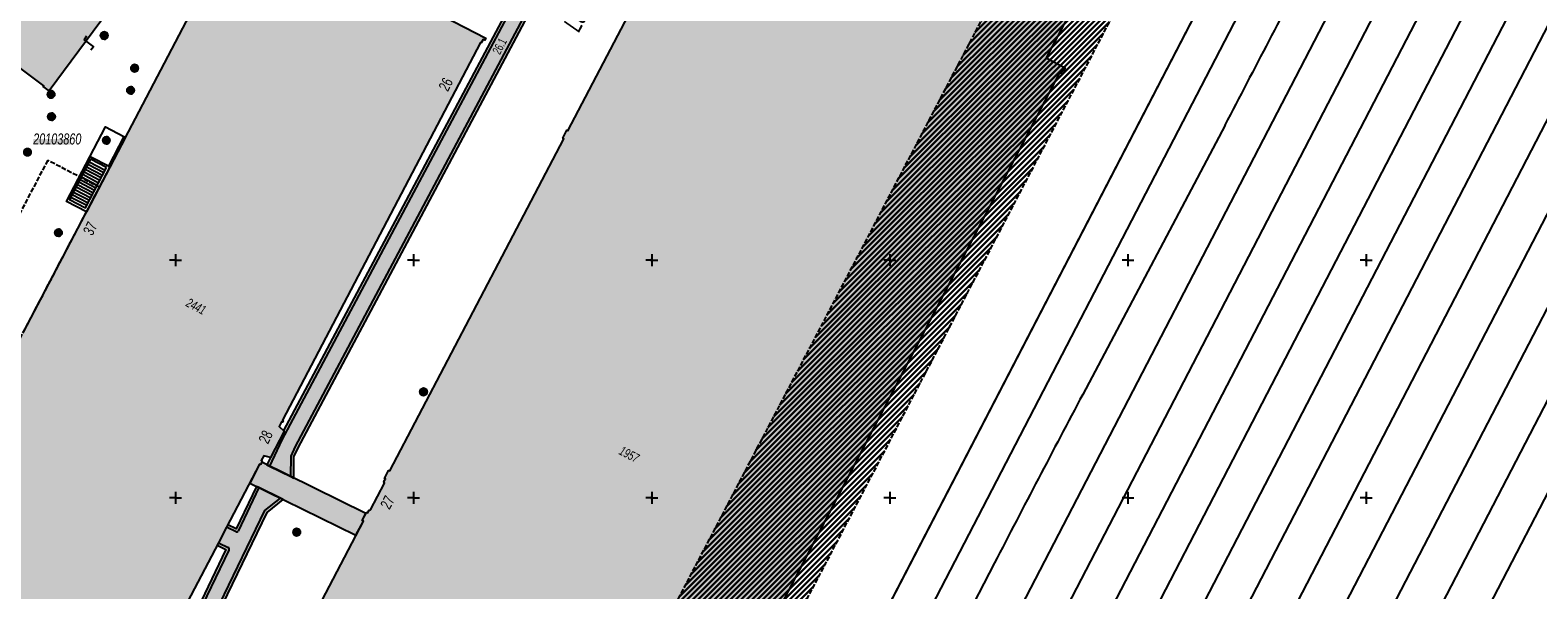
# Model space of a CAD drawing. Header units: metres. Extents: x 2695560 to 2696939, y 1260491 to 1262050.
# Tile 743 of 1005: x 2696311 to 2696469, y 1261090 to 1261149. Entities that reach past the tile are written whole.
import ezdxf

# ---------------------------------------------------------------- set-up
doc = ezdxf.new("R2010")
doc.units = ezdxf.units.M
doc.linetypes.add('AUSGEZOGEN', pattern=[0])
doc.linetypes.add('STRICHLINIE_S4', pattern=[0.66, 0.5, -0.16])
for name, color, linetype in [('XR$1$AV_Flächen (EO)', 7, 'AUSGEZOGEN'), ('XR$1$AV_Gebäudeflächen (BB)', 7, 'AUSGEZOGEN'), ('XR$1$AV_Gebäudeflächen ut.', 7, 'AUSGEZOGEN'), ('XR$1$AV_Haus-Nr.', 7, 'AUSGEZOGEN'), ('XR$1$AV_Koordinatennetzpunkte', 7, 'AUSGEZOGEN'), ('XR$1$AV_Lagefixpunkt-Nr.', 7, 'AUSGEZOGEN'), ('XR$1$AV_Lagefixpunkte', 7, 'AUSGEZOGEN'), ('XR$1$AV_Linien (BB)', 7, 'AUSGEZOGEN'), ('XR$1$AV_Linien (EO)', 7, 'AUSGEZOGEN'), ('XR$1$AV_Proj. Gebäude', 7, 'AUSGEZOGEN'), ('XR$1$AV_Strassennamen', 7, 'AUSGEZOGEN'), ('XR$1$AV_Versicherung-Nr.', 7, 'AUSGEZOGEN'), ('XR$1$AW_LK_Schachtdeckel', 24, 'AUSGEZOGEN'), ('XR$1$AW_LK_Zwischenpunkt', 24, 'AUSGEZOGEN'), ('XR$1$Liegenschaftsgrenzen', 7, 'AUSGEZOGEN'), ('XR$1$PFAV', 255, 'AUSGEZOGEN'), ('XR$1$PFAW', 255, 'AUSGEZOGEN')]:
    doc.layers.add(name, color=color, linetype=linetype)
doc.styles.add('ARIAL', font='arial.ttf')

# ---------------------------------------------------------------- blocks, each defined once
blk = doc.blocks.new('COMPLEXOBJECT_849')
at = {"layer": 'XR$1$AV_Flächen (EO)', "color": 7, "linetype": 'AUSGEZOGEN', "transparency": 33554687}
blk.add_line((6337.73, 11084.16), (6330.05, 11088.28), dxfattribs=at)
blk.add_lwpolyline([(6329.92, 11088.76), (6334.61, 11098.48), (6336.3, 11099.83)], dxfattribs=at)
for centre, radius, start, end in [((6330.47, 11088.64), 0.558, 167.5718, 194.2116), ((6330.47, 11088.65), 0.566, 195.2432, 221.4792)]:
    blk.add_arc(centre, radius, start, end, dxfattribs=at)
blk = doc.blocks.new('COMPLEXOBJECT_851')
at = {"layer": 'XR$1$AV_Flächen (EO)', "color": 7, "linetype": 'AUSGEZOGEN', "transparency": 33554687}
for p, q in [((6375.38, 11180.56), (6336.35, 11107.08)), ((6383.56, 11181.01), (6383.28, 11180.49))]:
    blk.add_line(p, q, dxfattribs=at)
blk.add_lwpolyline([(6382.28, 11180.21), (6376.03, 11183.29), (6374.86, 11181.11), (6375.15, 11180.96)], dxfattribs=at)
for centre, radius, start, end in [((6375.03, 11180.62), 0.359, 54.8452, 71.5329), ((6375.04, 11180.63), 0.344, 348.1786, 54.2908), ((6382.66, 11180.81), 0.703, 285.4838, 332.8809), ((6382.66, 11180.8), 0.699, 237.8242, 285.4854)]:
    blk.add_arc(centre, radius, start, end, dxfattribs=at)
blk = doc.blocks.new('COMPLEXOBJECT_852')
at = {"layer": 'XR$1$AV_Flächen (EO)', "color": 7, "linetype": 'AUSGEZOGEN', "transparency": 33554687}
blk.add_line((6377.92, 11179.59), (6385.66, 11175.78), dxfattribs=at)
blk.add_lwpolyline([(6334.97, 11104.25), (6334.59, 11103.48), (6334.87, 11103.35), (6337.12, 11102.24), (6337.42, 11102.09), (6337.44, 11104.33), (6337.87, 11105.28), (6377.26, 11179.44)], dxfattribs=at)
for centre, radius, start, end in [((6377.7, 11179.03), 0.601, 101.374, 136.0512), ((6377.7, 11179.02), 0.611, 68.8504, 101.456)]:
    blk.add_arc(centre, radius, start, end, dxfattribs=at)
blk = doc.blocks.new('COMPLEXOBJECT_1082')
at = {"layer": 'XR$1$AV_Linien (EO)', "color": 7, "linetype": 'AUSGEZOGEN', "transparency": 33554687}
blk.add_line((6378.05, 11179.86), (6385.8, 11176.05), dxfattribs=at)
blk.add_lwpolyline([(6337.12, 11102.24), (6337.14, 11104.4), (6337.6, 11105.41), (6377.02, 11179.62)], dxfattribs=at)
for centre, radius, start, end in [((6377.69, 11179.03), 0.896, 102.7808, 139.0763), ((6377.7, 11179.04), 0.894, 66.7722, 103.1549)]:
    blk.add_arc(centre, radius, start, end, dxfattribs=at)
blk = doc.blocks.new('COMPLEXOBJECT_1085')
at = {"layer": 'XR$1$AV_Linien (EO)', "color": 7, "linetype": 'AUSGEZOGEN', "transparency": 33554687}
blk.add_line((6337.59, 11083.9), (6329.86, 11088.03), dxfattribs=at)
blk.add_lwpolyline([(6329.64, 11088.86), (6334.37, 11098.67), (6336.01, 11099.98)], dxfattribs=at)
for centre, radius, start, end in [((6330.44, 11088.64), 0.834, 164.6613, 200.0824), ((6330.44, 11088.63), 0.83, 199.4059, 225.8834)]:
    blk.add_arc(centre, radius, start, end, dxfattribs=at)
blk = doc.blocks.new('COMPLEXOBJECT_1087')
at = {"layer": 'XR$1$AV_Linien (EO)', "color": 7, "linetype": 'AUSGEZOGEN', "transparency": 33554687}
for p, q in [((6333.76, 11101.08), (6331.57, 11096.51)), ((6331.36, 11096.43), (6330.36, 11096.92))]:
    blk.add_line(p, q, dxfattribs=at)
for centre, radius, start, end in [((6331.38, 11096.69), 0.265, 264.8602, 292.4254), ((6331.37, 11096.69), 0.269, 294.3342, 317.9499)]:
    blk.add_arc(centre, radius, start, end, dxfattribs=at)
blk = doc.blocks.new('COMPLEXOBJECT_1088')
at = {"layer": 'XR$1$AV_Linien (EO)', "color": 7, "linetype": 'AUSGEZOGEN', "transparency": 33554687}
blk.add_line((6329.52, 11095.29), (6330.52, 11094.8), dxfattribs=at)
blk.add_lwpolyline([(6330.59, 11094.49), (6327.34, 11087.74), (6333.47, 11084.35), (6328.44, 11075.05), (6325.98, 11070.58), (6322.76, 11064.91), (6316.03, 11052.48)], dxfattribs=at)
for radius, start, end in [(0.21, 12.4404, 62.4608), (0.212, 323.5818, 12.908)]:
    blk.add_arc((6330.42, 11094.61), radius, start, end, dxfattribs=at)
blk = doc.blocks.new('COMPLEXOBJECT_1091')
at = {"layer": 'XR$1$AV_Linien (EO)', "color": 7, "linetype": 'AUSGEZOGEN', "transparency": 33554687}
for points in [[(6382.14, 11179.95), (6376.16, 11182.89), (6375.28, 11181.23), (6375.48, 11181.12)], [(6375.63, 11180.39), (6336.18, 11106.11), (6334.87, 11103.35)]]:
    blk.add_lwpolyline(points, dxfattribs=at)
for radius, start, end in [(0.497, 11.5566, 59.8138), (0.498, 322.949, 11.2305)]:
    blk.add_arc((6375.23, 11180.69), radius, start, end, dxfattribs=at)
blk = doc.blocks.new('COMPLEXOBJECT_1101')
at = {"layer": 'XR$1$AV_Linien (EO)', "color": 7, "linetype": 'AUSGEZOGEN', "transparency": 33554687}
blk.add_line((6470.68, 11216.71), (6402.36, 11084.76), dxfattribs=at)
blk = doc.blocks.new('COMPLEXOBJECT_1103')
at = {"layer": 'XR$1$AV_Linien (EO)', "color": 7, "linetype": 'AUSGEZOGEN', "transparency": 33554687}
blk.add_line((6410.15, 11081.52), (6478.15, 11212.88), dxfattribs=at)
blk = doc.blocks.new('COMPLEXOBJECT_1104')
at = {"layer": 'XR$1$AV_Linien (EO)', "color": 7, "linetype": 'AUSGEZOGEN', "transparency": 33554687}
for p, q in [((6435.19, 11139.19), (6420.26, 11110.88)), ((6410.99, 11093.16), (6405.89, 11083.29))]:
    blk.add_line(p, q, dxfattribs=at)
for centre, radius, start, end in [((8743.76, 9943.96), 2599.64, 152.18703, 152.62784), ((8667.63, 9925.2), 2540.98, 152.18448, 152.63547)]:
    blk.add_arc(centre, radius, start, end, dxfattribs=at)
blk = doc.blocks.new('COMPLEXOBJECT_1105')
at = {"layer": 'XR$1$AV_Linien (EO)', "color": 7, "linetype": 'AUSGEZOGEN', "transparency": 33554687}
blk.add_line((6514.56, 11273.96), (6414.08, 11079.88), dxfattribs=at)
blk = doc.blocks.new('BWAV1')
at = {"layer": 'XR$1$PFAV', "transparency": 33554687}
blk.add_hatch(color=7, dxfattribs=at).paths.add_polyline_path([(0.67, 0), (0.66, 0.13), (0.62, 0.26), (0.55, 0.38), (0.46, 0.49), (0.35, 0.57), (0.23, 0.63), (0.1, 0.66), (-0.03, 0.67), (-0.17, 0.65), (-0.3, 0.6), (-0.41, 0.53), (-0.51, 0.44), (-0.59, 0.33), (-0.64, 0.2), (-0.67, 0.07), (-0.67, -0.07), (-0.64, -0.2), (-0.59, -0.33), (-0.51, -0.44), (-0.41, -0.53), (-0.3, -0.6), (-0.17, -0.65), (-0.03, -0.67), (0.1, -0.66), (0.23, -0.63), (0.35, -0.57), (0.46, -0.49), (0.55, -0.38), (0.62, -0.26), (0.66, -0.13)])
at = {"color": 7, "transparency": 33554687}
for radius, start, end in [(0.5, 91.1948, 268.8052), (0.326, 91.1948, 268.8052), (0.5, 268.8052, 91.1948), (0.326, 268.8052, 91.1948)]:
    blk.add_arc((0, 0), radius, start, end, dxfattribs=at)
at = {"layer": 'XR$1$PFAV', "transparency": 33554687}
blk.add_circle((0, 0), 0.5, dxfattribs=at)
blk = doc.blocks.new('BAV2041')
at = {"color": 7, "transparency": 33554687}
for p, q in [((-0.05, 0), (-0.5, 0)), ((0, 0.5), (0, 0.05)), ((0.05, 0), (0.5, 0)), ((0, -0.05), (0, -0.5))]:
    blk.add_line(p, q, dxfattribs=at)
blk.add_circle((0, 0), 0.05, dxfattribs=at)
for start, end in [(90, 270), (270, 90)]:
    blk.add_arc((0, 0), 0.05, start, end, dxfattribs=at)
blk = doc.blocks.new('BAW2093')
at = {"transparency": 33554687}
blk.add_lwpolyline([(-0.37, -0.5), (0, -0.5), (0, 0.5), (0.37, 0.5)], dxfattribs=at)
blk = doc.blocks.new('BAW2082')
at = {"layer": 'XR$1$PFAW', "transparency": 33554687}
blk.add_hatch(color=7, dxfattribs=at).paths.add_polyline_path([(0.51, 0), (0.5, 0.1), (0.47, 0.19), (0.42, 0.28), (0.35, 0.36), (0.27, 0.42), (0.18, 0.47), (0.08, 0.49), (-0.02, 0.5), (-0.12, 0.48), (-0.21, 0.45), (-0.3, 0.39), (-0.37, 0.32), (-0.43, 0.24), (-0.47, 0.15), (-0.49, 0.05), (-0.49, -0.05), (-0.47, -0.15), (-0.43, -0.25), (-0.37, -0.33), (-0.3, -0.4), (-0.21, -0.45), (-0.12, -0.49), (-0.02, -0.5), (0.08, -0.5), (0.18, -0.47), (0.27, -0.43), (0.35, -0.37), (0.42, -0.29), (0.47, -0.2), (0.5, -0.1)])
at = {"transparency": 33554687}
for start, end in [(91.1948, 268.8052), (268.8052, 91.1948)]:
    blk.add_arc((0.01, 0), 0.5, start, end, dxfattribs=at)
at = {"layer": 'XR$1$PFAW', "transparency": 33554687}
blk.add_circle((0.01, 0), 0.5, dxfattribs=at)
blk = doc.blocks.new('BAW2088')
at = {"layer": 'XR$1$PFAW', "transparency": 33554687}
blk.add_hatch(color=253, dxfattribs=at).paths.add_polyline_path([(0.51, 0), (0.5, 0.1), (0.47, 0.2), (0.42, 0.29), (0.35, 0.36), (0.27, 0.42), (0.18, 0.47), (0.09, 0.49), (-0.01, 0.5), (-0.11, 0.48), (-0.21, 0.45), (-0.3, 0.4), (-0.37, 0.33), (-0.43, 0.24), (-0.47, 0.15), (-0.49, 0.05), (-0.49, -0.05), (-0.47, -0.15), (-0.43, -0.24), (-0.37, -0.33), (-0.3, -0.4), (-0.21, -0.45), (-0.11, -0.48), (-0.01, -0.5), (0.09, -0.49), (0.18, -0.47), (0.27, -0.42), (0.35, -0.36), (0.42, -0.29), (0.47, -0.2), (0.5, -0.1)])
at = {"transparency": 33554687}
for start, end in [(91.1948, 268.8052), (268.8052, 91.1948)]:
    blk.add_arc((0.01, 0), 0.5, start, end, dxfattribs=at)
at = {"layer": 'XR$1$PFAW', "transparency": 33554687}
blk.add_circle((0.01, 0), 0.5, dxfattribs=at)

msp = doc.modelspace()

# ---------------------------------------------------------------- hatches: boundary and pattern name
at = {"transparency": 33554687}
for points in [[(2696311.03, 1261137.55), (2696311.03, 1261136.95), (2696314.96, 1261136.95), (2696314.96, 1261137.55)], [(2696319.21, 1261109.9), (2696319.8, 1261109.59), (2696325.92, 1261121.29), (2696325.33, 1261121.59)]]:
    msp.add_hatch(color=7, dxfattribs=at).paths.add_polyline_path(points)
at = {"layer": 'XR$1$AV_Gebäudeflächen (BB)', "true_color": 0xd2d2d2, "transparency": 33554687}
for points in [[(2696347.1, 1261057.2), (2696354.28, 1261053.45), (2696354.71, 1261054.27), (2696356.58, 1261053.29), (2696357.23, 1261054.54), (2696357.93, 1261054.18), (2696357.99, 1261054.29), (2696361.8, 1261052.3), (2696361.74, 1261052.18), (2696363.56, 1261051.23), (2696363.62, 1261051.35), (2696363.73, 1261051.29), (2696363.77, 1261051.35), (2696368.16, 1261049.06), (2696368.12, 1261048.99), (2696368.25, 1261048.93), (2696368.19, 1261048.81), (2696368.87, 1261048.46), (2696370.22, 1261051.03), (2696370.1, 1261051.09), (2696370.29, 1261051.44), (2696370.15, 1261051.51), (2696386.18, 1261082.17), (2696386.33, 1261082.09), (2696386.51, 1261082.44), (2696386.36, 1261082.51), (2696418.8, 1261144.49), (2696418.92, 1261144.43), (2696419.1, 1261144.77), (2696419.22, 1261144.7), (2696419.39, 1261145.04), (2696417.4, 1261146.09), (2696418.91, 1261148.97), (2696422.57, 1261155.97), (2696417.31, 1261158.74), (2696419.29, 1261162.49), (2696418.9, 1261162.7), (2696418.81, 1261162.51), (2696406.93, 1261168.76), (2696407.03, 1261168.95), (2696406.65, 1261169.15), (2696406.3, 1261168.49), (2696399.22, 1261172.22), (2696399.28, 1261172.34), (2696398.75, 1261172.61), (2696400.43, 1261175.81), (2696397.07, 1261177.59), (2696395.33, 1261174.28), (2696388.67, 1261177.79), (2696388.73, 1261177.91), (2696387.89, 1261178.34), (2696387.49, 1261177.51), (2696387.6, 1261177.45), (2696387.46, 1261177.18), (2696386.77, 1261175.86), (2696382.55, 1261167.8), (2696381.08, 1261164.99), (2696380.97, 1261165.05), (2696380.53, 1261164.22), (2696380.64, 1261164.16), (2696367.17, 1261138.4), (2696367.05, 1261138.46), (2696366.62, 1261137.63), (2696366.73, 1261137.57), (2696348.46, 1261102.64), (2696348.34, 1261102.7), (2696347.9, 1261101.86), (2696348.01, 1261101.8), (2696347.86, 1261101.52), (2696347.92, 1261101.36), (2696346.46, 1261098.57), (2696346.29, 1261098.52), (2696346.14, 1261098.23), (2696346.02, 1261098.28), (2696345.58, 1261097.44), (2696345.7, 1261097.37), (2696338.56, 1261083.71), (2696337.64, 1261081.95), (2696334.49, 1261075.93), (2696334.38, 1261075.99), (2696333.94, 1261075.15), (2696334.05, 1261075.09), (2696333.72, 1261074.46), (2696333.21, 1261073.5), (2696333.34, 1261073.3), (2696333.3, 1261073.23), (2696331.39, 1261069.59), (2696331.14, 1261069.56), (2696330.58, 1261068.49), (2696330.3, 1261067.97), (2696330.2, 1261068.02), (2696329.75, 1261067.18), (2696330.62, 1261066.73), (2696330.68, 1261066.84), (2696337.8, 1261063.12), (2696337.74, 1261063.01), (2696338.61, 1261062.55), (2696338.66, 1261062.64), (2696347.52, 1261058.01)], [(2696329.1, 1261164.84), (2696318.12, 1261172.93), (2696317.33, 1261171.85), (2696316.39, 1261170.58), (2696302.28, 1261151.38), (2696302.24, 1261151.41), (2696301.8, 1261150.8), (2696302.42, 1261150.34), (2696302.46, 1261150.4), (2696312.13, 1261143.15), (2696312.08, 1261143.08), (2696312.72, 1261142.6), (2696321.93, 1261155.11)], [(2696295.71, 1261089.93), (2696312.95, 1261080.9), (2696312.85, 1261080.69), (2696321.05, 1261076.4), (2696321.18, 1261076.64), (2696320.99, 1261076.74), (2696321.17, 1261077.08), (2696321.08, 1261077.13), (2696330.48, 1261095.1), (2696331.33, 1261096.73), (2696334.8, 1261103.35), (2696334.89, 1261103.31), (2696335.08, 1261103.67), (2696334.97, 1261103.73), (2696335.23, 1261104.22), (2696335.94, 1261104.06), (2696337.39, 1261106.82), (2696336.85, 1261107.33), (2696337.11, 1261107.81), (2696337.19, 1261107.77), (2696337.29, 1261107.95), (2696337.2, 1261108), (2696357.98, 1261147.69), (2696358.07, 1261147.65), (2696358.26, 1261148.01), (2696358.44, 1261147.92), (2696358.55, 1261148.14), (2696350.69, 1261152.25), (2696350.76, 1261152.39), (2696350.48, 1261152.54), (2696350.54, 1261152.65), (2696346.02, 1261155.01), (2696345.95, 1261154.86), (2696333.19, 1261161.54), (2696310, 1261117.22), (2696303.5, 1261104.82), (2696302.35, 1261105.43), (2696302.28, 1261105.3), (2696299.03, 1261107), (2696298.58, 1261107.24), (2696298.64, 1261107.36), (2696293.36, 1261110.13), (2696293.28, 1261109.98), (2696291.69, 1261110.81), (2696291.77, 1261110.96), (2696289.21, 1261112.3), (2696281.44, 1261097.39), (2696290.88, 1261092.44), (2696290.94, 1261092.55), (2696294.62, 1261090.62), (2696294.57, 1261090.52)]]:
    msp.add_hatch(color=254, dxfattribs=at).paths.add_polyline_path(points)
at = {"layer": 'XR$1$AV_Gebäudeflächen ut.', "true_color": 0xf5f5f5, "transparency": 33554687}
for points in [[(2696386.74, 1261179.65), (2696386.48, 1261179.8), (2696384.8, 1261180.68), (2696384.53, 1261180.82), (2696384.25, 1261180.29), (2696384.24, 1261180.28), (2696384.23, 1261180.26), (2696384.22, 1261180.25), (2696384.21, 1261180.23), (2696384.2, 1261180.21), (2696384.19, 1261180.2), (2696384.18, 1261180.18), (2696384.17, 1261180.17), (2696384.16, 1261180.16), (2696384.14, 1261180.14), (2696384.13, 1261180.13), (2696384.12, 1261180.11), (2696384.1, 1261180.1), (2696384.09, 1261180.09), (2696384.08, 1261180.08), (2696384.06, 1261180.06), (2696384.05, 1261180.05), (2696384.03, 1261180.04), (2696384.02, 1261180.03), (2696384, 1261180.02), (2696383.98, 1261180.01), (2696383.97, 1261180), (2696383.95, 1261179.99), (2696383.94, 1261179.98), (2696383.92, 1261179.98), (2696383.9, 1261179.97), (2696383.88, 1261179.96), (2696383.87, 1261179.96), (2696383.85, 1261179.95), (2696383.83, 1261179.94), (2696383.81, 1261179.94), (2696383.79, 1261179.93), (2696383.78, 1261179.93), (2696383.76, 1261179.93), (2696383.74, 1261179.92), (2696383.72, 1261179.92), (2696383.7, 1261179.92), (2696383.68, 1261179.91), (2696383.67, 1261179.91), (2696383.65, 1261179.91), (2696383.63, 1261179.91), (2696383.61, 1261179.91), (2696383.59, 1261179.91), (2696383.57, 1261179.91), (2696383.55, 1261179.92), (2696383.53, 1261179.92), (2696383.52, 1261179.92), (2696383.5, 1261179.92), (2696383.48, 1261179.93), (2696383.46, 1261179.93), (2696383.44, 1261179.94), (2696383.42, 1261179.94), (2696383.41, 1261179.95), (2696383.39, 1261179.95), (2696383.37, 1261179.96), (2696383.35, 1261179.97), (2696383.34, 1261179.98), (2696383.32, 1261179.98), (2696383.3, 1261179.99), (2696383.29, 1261180), (2696383.27, 1261180.01), (2696383.25, 1261180.02), (2696377, 1261183.1), (2696375.83, 1261180.92), (2696376.12, 1261180.77), (2696376.12, 1261180.77), (2696376.12, 1261180.77), (2696376.13, 1261180.76), (2696376.13, 1261180.76), (2696376.13, 1261180.76), (2696376.14, 1261180.76), (2696376.14, 1261180.76), (2696376.14, 1261180.76), (2696376.15, 1261180.76), (2696376.15, 1261180.76), (2696376.15, 1261180.75), (2696376.15, 1261180.75), (2696376.16, 1261180.75), (2696376.16, 1261180.75), (2696376.16, 1261180.75), (2696376.17, 1261180.75), (2696376.17, 1261180.75), (2696376.17, 1261180.74), (2696376.18, 1261180.74), (2696376.18, 1261180.74), (2696376.18, 1261180.74), (2696376.18, 1261180.74), (2696376.19, 1261180.74), (2696376.19, 1261180.73), (2696376.19, 1261180.73), (2696376.2, 1261180.73), (2696376.2, 1261180.73), (2696376.2, 1261180.73), (2696376.2, 1261180.72), (2696376.21, 1261180.72), (2696376.21, 1261180.72), (2696376.22, 1261180.71), (2696376.23, 1261180.71), (2696376.24, 1261180.7), (2696376.25, 1261180.69), (2696376.26, 1261180.68), (2696376.27, 1261180.67), (2696376.28, 1261180.66), (2696376.28, 1261180.65), (2696376.29, 1261180.64), (2696376.3, 1261180.63), (2696376.3, 1261180.62), (2696376.31, 1261180.61), (2696376.32, 1261180.6), (2696376.32, 1261180.58), (2696376.33, 1261180.57), (2696376.33, 1261180.56), (2696376.34, 1261180.55), (2696376.34, 1261180.54), (2696376.34, 1261180.52), (2696376.35, 1261180.51), (2696376.35, 1261180.5), (2696376.35, 1261180.49), (2696376.35, 1261180.47), (2696376.35, 1261180.46), (2696376.35, 1261180.45), (2696376.35, 1261180.43), (2696376.35, 1261180.42), (2696376.35, 1261180.41), (2696376.35, 1261180.4), (2696376.35, 1261180.38), (2696376.35, 1261180.37), (2696337.32, 1261106.89), (2696337.39, 1261106.82), (2696335.94, 1261104.06), (2696335.56, 1261103.29), (2696335.84, 1261103.16), (2696338.09, 1261102.05), (2696338.39, 1261101.91), (2696338.4, 1261104.14), (2696338.84, 1261105.09), (2696378.23, 1261179.25), (2696378.24, 1261179.26), (2696378.25, 1261179.27), (2696378.26, 1261179.28), (2696378.27, 1261179.29), (2696378.28, 1261179.3), (2696378.28, 1261179.3), (2696378.29, 1261179.31), (2696378.3, 1261179.32), (2696378.31, 1261179.32), (2696378.32, 1261179.33), (2696378.33, 1261179.34), (2696378.34, 1261179.34), (2696378.35, 1261179.35), (2696378.36, 1261179.36), (2696378.37, 1261179.36), (2696378.38, 1261179.37), (2696378.39, 1261179.37), (2696378.4, 1261179.38), (2696378.41, 1261179.38), (2696378.42, 1261179.39), (2696378.44, 1261179.39), (2696378.45, 1261179.4), (2696378.46, 1261179.4), (2696378.47, 1261179.41), (2696378.48, 1261179.41), (2696378.49, 1261179.41), (2696378.5, 1261179.42), (2696378.51, 1261179.42), (2696378.52, 1261179.42), (2696378.54, 1261179.42), (2696378.55, 1261179.43), (2696378.56, 1261179.43), (2696378.57, 1261179.43), (2696378.58, 1261179.43), (2696378.59, 1261179.43), (2696378.6, 1261179.44), (2696378.61, 1261179.44), (2696378.62, 1261179.44), (2696378.64, 1261179.44), (2696378.65, 1261179.44), (2696378.66, 1261179.44), (2696378.67, 1261179.44), (2696378.68, 1261179.44), (2696378.69, 1261179.44), (2696378.7, 1261179.44), (2696378.71, 1261179.44), (2696378.73, 1261179.44), (2696378.74, 1261179.44), (2696378.75, 1261179.43), (2696378.76, 1261179.43), (2696378.77, 1261179.43), (2696378.78, 1261179.43), (2696378.79, 1261179.43), (2696378.8, 1261179.42), (2696378.81, 1261179.42), (2696378.82, 1261179.42), (2696378.84, 1261179.42), (2696378.85, 1261179.41), (2696378.86, 1261179.41), (2696378.87, 1261179.41), (2696378.88, 1261179.4), (2696378.89, 1261179.4), (2696386.63, 1261175.59), (2696386.77, 1261175.86), (2696387.46, 1261177.18), (2696387.59, 1261177.45), (2696387.49, 1261177.51), (2696386.3, 1261178.08), (2696386.29, 1261178.09), (2696386.28, 1261178.1), (2696386.27, 1261178.12), (2696386.26, 1261178.13), (2696386.25, 1261178.15), (2696386.24, 1261178.16), (2696386.23, 1261178.18), (2696386.22, 1261178.19), (2696386.21, 1261178.21), (2696386.2, 1261178.22), (2696386.19, 1261178.24), (2696386.19, 1261178.26), (2696386.18, 1261178.27), (2696386.18, 1261178.29), (2696386.17, 1261178.31), (2696386.17, 1261178.33), (2696386.16, 1261178.34), (2696386.16, 1261178.36), (2696386.16, 1261178.38), (2696386.16, 1261178.4), (2696386.15, 1261178.42), (2696386.15, 1261178.43), (2696386.15, 1261178.45), (2696386.15, 1261178.47), (2696386.16, 1261178.49), (2696386.16, 1261178.51), (2696386.16, 1261178.52), (2696386.16, 1261178.54), (2696386.17, 1261178.56), (2696386.17, 1261178.58), (2696386.18, 1261178.59)], [(2696345.97, 1261098.18), (2696335.03, 1261103.56), (2696334.89, 1261103.31), (2696334.8, 1261103.35), (2696333.77, 1261101.37), (2696344.92, 1261095.89), (2696345.7, 1261097.37), (2696345.58, 1261097.44)], [(2696337.27, 1261099.65), (2696336.98, 1261099.79), (2696334.73, 1261100.89), (2696334.46, 1261101.02), (2696332.33, 1261096.57), (2696331.47, 1261096.99), (2696331.33, 1261096.73), (2696330.48, 1261095.1), (2696330.35, 1261094.84), (2696331.27, 1261094.38), (2696327.92, 1261087.42), (2696334.04, 1261084.04), (2696329.15, 1261075.01), (2696326.69, 1261070.54), (2696323.46, 1261064.86), (2696316.74, 1261052.43), (2696317, 1261052.29), (2696318.09, 1261051.72), (2696318.36, 1261051.58), (2696325.07, 1261063.98), (2696328.3, 1261069.68), (2696330.73, 1261074.09), (2696330.73, 1261074.09), (2696330.74, 1261074.09), (2696330.74, 1261074.1), (2696330.74, 1261074.1), (2696330.75, 1261074.1), (2696330.75, 1261074.11), (2696330.75, 1261074.11), (2696330.76, 1261074.11), (2696330.76, 1261074.11), (2696330.76, 1261074.12), (2696330.77, 1261074.12), (2696330.77, 1261074.12), (2696330.78, 1261074.12), (2696330.78, 1261074.12), (2696330.78, 1261074.13), (2696330.79, 1261074.13), (2696330.79, 1261074.13), (2696330.8, 1261074.13), (2696330.8, 1261074.14), (2696330.8, 1261074.14), (2696330.81, 1261074.14), (2696330.81, 1261074.14), (2696330.82, 1261074.14), (2696330.82, 1261074.14), (2696330.82, 1261074.15), (2696330.83, 1261074.15), (2696330.83, 1261074.15), (2696330.84, 1261074.15), (2696330.84, 1261074.15), (2696330.84, 1261074.15), (2696330.85, 1261074.16), (2696330.85, 1261074.16), (2696330.86, 1261074.16), (2696330.86, 1261074.16), (2696330.87, 1261074.16), (2696330.87, 1261074.16), (2696330.87, 1261074.16), (2696330.88, 1261074.16), (2696330.88, 1261074.16), (2696330.89, 1261074.16), (2696330.89, 1261074.17), (2696330.9, 1261074.17), (2696330.9, 1261074.17), (2696330.91, 1261074.17), (2696330.91, 1261074.17), (2696330.91, 1261074.17), (2696330.92, 1261074.17), (2696330.92, 1261074.17), (2696330.93, 1261074.17), (2696330.93, 1261074.17), (2696330.94, 1261074.17), (2696330.94, 1261074.17), (2696330.95, 1261074.17), (2696330.95, 1261074.17), (2696330.95, 1261074.17), (2696330.96, 1261074.17), (2696330.96, 1261074.17), (2696330.97, 1261074.17), (2696330.97, 1261074.17), (2696330.98, 1261074.17), (2696330.98, 1261074.17), (2696330.99, 1261074.17), (2696333.16, 1261072.96), (2696333.3, 1261073.23), (2696333.34, 1261073.3), (2696333.21, 1261073.5), (2696333.72, 1261074.46), (2696333.86, 1261074.73), (2696331.7, 1261075.92), (2696335.3, 1261082.46), (2696335.31, 1261082.46), (2696335.32, 1261082.47), (2696335.32, 1261082.48), (2696335.33, 1261082.49), (2696335.34, 1261082.5), (2696335.34, 1261082.5), (2696335.35, 1261082.51), (2696335.36, 1261082.52), (2696335.36, 1261082.52), (2696335.37, 1261082.53), (2696335.38, 1261082.54), (2696335.39, 1261082.54), (2696335.39, 1261082.55), (2696335.4, 1261082.56), (2696335.41, 1261082.56), (2696335.42, 1261082.57), (2696335.43, 1261082.57), (2696335.44, 1261082.58), (2696335.44, 1261082.58), (2696335.45, 1261082.59), (2696335.46, 1261082.59), (2696335.47, 1261082.6), (2696335.48, 1261082.6), (2696335.49, 1261082.61), (2696335.5, 1261082.61), (2696335.51, 1261082.61), (2696335.52, 1261082.62), (2696335.53, 1261082.62), (2696335.54, 1261082.62), (2696335.55, 1261082.63), (2696335.56, 1261082.63), (2696335.56, 1261082.63), (2696335.57, 1261082.63), (2696335.58, 1261082.63), (2696335.59, 1261082.64), (2696335.6, 1261082.64), (2696335.6, 1261082.64), (2696335.61, 1261082.64), (2696335.62, 1261082.64), (2696335.63, 1261082.64), (2696335.64, 1261082.64), (2696335.65, 1261082.64), (2696335.65, 1261082.64), (2696335.66, 1261082.64), (2696335.67, 1261082.64), (2696335.68, 1261082.64), (2696335.69, 1261082.64), (2696335.7, 1261082.64), (2696335.7, 1261082.64), (2696335.71, 1261082.64), (2696335.72, 1261082.64), (2696335.73, 1261082.64), (2696335.74, 1261082.64), (2696335.75, 1261082.64), (2696335.75, 1261082.63), (2696335.76, 1261082.63), (2696335.77, 1261082.63), (2696335.78, 1261082.63), (2696335.79, 1261082.63), (2696335.8, 1261082.62), (2696335.8, 1261082.62), (2696335.81, 1261082.62), (2696337.5, 1261081.69), (2696337.64, 1261081.95), (2696338.56, 1261083.71), (2696338.7, 1261083.97), (2696331.02, 1261088.09), (2696331.01, 1261088.09), (2696331.01, 1261088.1), (2696331, 1261088.11), (2696331, 1261088.11), (2696330.99, 1261088.12), (2696330.99, 1261088.13), (2696330.98, 1261088.13), (2696330.98, 1261088.14), (2696330.97, 1261088.15), (2696330.97, 1261088.15), (2696330.96, 1261088.16), (2696330.96, 1261088.17), (2696330.95, 1261088.17), (2696330.95, 1261088.18), (2696330.95, 1261088.19), (2696330.94, 1261088.2), (2696330.94, 1261088.2), (2696330.93, 1261088.21), (2696330.93, 1261088.22), (2696330.93, 1261088.23), (2696330.92, 1261088.23), (2696330.92, 1261088.24), (2696330.92, 1261088.25), (2696330.91, 1261088.26), (2696330.91, 1261088.27), (2696330.91, 1261088.27), (2696330.9, 1261088.28), (2696330.9, 1261088.29), (2696330.9, 1261088.3), (2696330.9, 1261088.3), (2696330.9, 1261088.31), (2696330.89, 1261088.32), (2696330.89, 1261088.33), (2696330.89, 1261088.34), (2696330.89, 1261088.35), (2696330.89, 1261088.35), (2696330.88, 1261088.36), (2696330.88, 1261088.37), (2696330.88, 1261088.38), (2696330.88, 1261088.39), (2696330.88, 1261088.4), (2696330.88, 1261088.4), (2696330.88, 1261088.41), (2696330.88, 1261088.42), (2696330.88, 1261088.43), (2696330.88, 1261088.44), (2696330.88, 1261088.45), (2696330.88, 1261088.45), (2696330.88, 1261088.46), (2696330.88, 1261088.47), (2696330.88, 1261088.48), (2696330.88, 1261088.49), (2696330.88, 1261088.5), (2696330.88, 1261088.5), (2696330.88, 1261088.51), (2696330.88, 1261088.52), (2696330.88, 1261088.53), (2696330.88, 1261088.54), (2696330.89, 1261088.55), (2696330.89, 1261088.55), (2696330.89, 1261088.56), (2696330.89, 1261088.57), (2696335.58, 1261098.28)]]:
    msp.add_hatch(color=7, dxfattribs=at).paths.add_polyline_path(points)
at = {"layer": 'XR$1$AV_Proj. Gebäude', "lineweight": 30, "transparency": 33554687}
h = msp.add_hatch(dxfattribs=at)
h.set_pattern_fill('SCHRAFFUR_601', color=254, scale=0.2, style=0, pattern_type=2)
h.set_pattern_definition([(45, (2695855, 1261000), (-0.5656854, 0.5656854), []), (45, (2695854.71716, 1261000.28284), (-0.5656854, 0.5656854), [])])
h.paths.add_polyline_path([(2696359.89, 1261053.18), (2696370.52, 1261047.61), (2696427.84, 1261157.14), (2696417.21, 1261162.71)], flags=0)

# ---------------------------------------------------------------- linework, layer by layer
at = {"layer": 'XR$1$AV_Flächen (EO)', "color": 7, "linetype": 'AUSGEZOGEN', "transparency": 33554687}
for p, q in [((2696345.97, 1261098.18), (2696335.03, 1261103.56)), ((2696333.77, 1261101.37), (2696344.92, 1261095.89))]:
    msp.add_line(p, q, dxfattribs=at)
msp.add_lwpolyline([(2696318.73, 1261134.55), (2696317.06, 1261135.42), (2696314.84, 1261131.18), (2696316.51, 1261130.3), (2696318.73, 1261134.55)], close=True, dxfattribs=at)
for points in [[(2696337.32, 1261106.89), (2696337.39, 1261106.82), (2696335.94, 1261104.06)], [(2696335.03, 1261103.56), (2696334.89, 1261103.31), (2696334.8, 1261103.35), (2696333.77, 1261101.37)], [(2696337.27, 1261099.65), (2696336.98, 1261099.79), (2696334.73, 1261100.89), (2696334.46, 1261101.02), (2696332.33, 1261096.57), (2696331.47, 1261096.99)], [(2696344.92, 1261095.89), (2696345.7, 1261097.37), (2696345.58, 1261097.44), (2696345.97, 1261098.18)], [(2696331.47, 1261096.99), (2696331.33, 1261096.73), (2696330.48, 1261095.1), (2696330.35, 1261094.84)], [(2696330.35, 1261094.84), (2696331.27, 1261094.38), (2696327.92, 1261087.42), (2696334.04, 1261084.04), (2696329.15, 1261075.01), (2696326.69, 1261070.54), (2696323.46, 1261064.86), (2696316.74, 1261052.43)]]:
    msp.add_lwpolyline(points, dxfattribs=at)
at = {"layer": 'XR$1$AV_Linien (BB)', "color": 7, "linetype": 'AUSGEZOGEN', "transparency": 33554687}
for points in [[(2696399.63, 1261086.11), (2696434.91, 1261154.26), (2696468.1, 1261218.36), (2696477.87, 1261237.24), (2696513.32, 1261305.59), (2696511.79, 1261306.42)], [(2696329.1, 1261164.84), (2696321.93, 1261155.11), (2696312.72, 1261142.6), (2696312.08, 1261143.08), (2696312.13, 1261143.15), (2696302.46, 1261150.4), (2696302.42, 1261150.34), (2696301.8, 1261150.8), (2696302.24, 1261151.41), (2696302.28, 1261151.38), (2696316.39, 1261170.58), (2696317.33, 1261171.85), (2696318.12, 1261172.93)], [(2696338.56, 1261083.71), (2696345.7, 1261097.37), (2696345.58, 1261097.44), (2696346.02, 1261098.28), (2696346.14, 1261098.23), (2696346.29, 1261098.52), (2696346.46, 1261098.57), (2696347.92, 1261101.36), (2696347.86, 1261101.52), (2696348.01, 1261101.8), (2696347.9, 1261101.86), (2696348.34, 1261102.7), (2696348.46, 1261102.64), (2696366.73, 1261137.57), (2696366.62, 1261137.63), (2696367.05, 1261138.46), (2696367.17, 1261138.4), (2696380.64, 1261164.16)], [(2696310, 1261117.22), (2696333.19, 1261161.54)], [(2696422.57, 1261155.97), (2696418.91, 1261148.97), (2696417.4, 1261146.09), (2696419.39, 1261145.04), (2696419.22, 1261144.7), (2696419.1, 1261144.77), (2696418.92, 1261144.43), (2696418.8, 1261144.49), (2696386.36, 1261082.51)], [(2696350.69, 1261152.25), (2696358.55, 1261148.14), (2696358.44, 1261147.92), (2696358.26, 1261148.01), (2696358.07, 1261147.65), (2696357.98, 1261147.69), (2696337.2, 1261108), (2696337.29, 1261107.95), (2696337.19, 1261107.77), (2696337.11, 1261107.81), (2696336.85, 1261107.33), (2696337.39, 1261106.82), (2696335.94, 1261104.06), (2696335.23, 1261104.22), (2696334.97, 1261103.73), (2696335.08, 1261103.67), (2696334.89, 1261103.31), (2696334.8, 1261103.35), (2696331.33, 1261096.73), (2696330.48, 1261095.1), (2696321.08, 1261077.13)]]:
    msp.add_lwpolyline(points, dxfattribs=at)
at = {"layer": 'XR$1$AV_Linien (EO)', "color": 7, "linetype": 'AUSGEZOGEN', "transparency": 33554687}
for p, q in [((2696451.51, 1261064.5), (2696506.55, 1261170.89)), ((2696320.56, 1261137.82), (2696320.73, 1261137.73)), ((2696316.37, 1261134.1), (2696318.04, 1261133.22)), ((2696316.5, 1261134.36), (2696318.18, 1261133.49)), ((2696319.08, 1261134.59), (2696316.62, 1261129.88)), ((2696316.64, 1261134.63), (2696318.32, 1261133.75)), ((2696316.78, 1261134.89), (2696318.46, 1261134.01)), ((2696316.92, 1261135.16), (2696318.6, 1261134.28)), ((2696315.53, 1261132.5), (2696317.21, 1261131.63)), ((2696315.67, 1261132.77), (2696317.35, 1261131.89)), ((2696315.81, 1261133.03), (2696317.48, 1261132.16)), ((2696315.95, 1261133.3), (2696317.62, 1261132.42)), ((2696316.09, 1261133.56), (2696317.76, 1261132.69)), ((2696316.23, 1261133.83), (2696317.9, 1261132.95)), ((2696314.98, 1261131.44), (2696316.65, 1261130.57)), ((2696315.12, 1261131.71), (2696316.79, 1261130.83)), ((2696315.25, 1261131.97), (2696316.93, 1261131.1)), ((2696315.39, 1261132.24), (2696317.07, 1261131.36))]:
    msp.add_line(p, q, dxfattribs=at)
for points in [[(2696535.48, 1261303.01), (2696480.28, 1261196.45), (2696418.96, 1261078.06)], [(2696422.83, 1261076.45), (2696441.09, 1261111.71), (2696483.99, 1261194.54), (2696539.17, 1261301.09)], [(2696426.71, 1261074.83), (2696487.71, 1261192.65), (2696542.87, 1261299.17)], [(2696430.6, 1261073.21), (2696491.4, 1261190.68), (2696546.57, 1261297.25)], [(2696550.52, 1261295.21), (2696495.37, 1261188.65), (2696434.74, 1261071.48)], [(2696438.97, 1261069.72), (2696499.46, 1261186.54), (2696544.17, 1261272.89)], [(2696443.17, 1261067.97), (2696503.5, 1261184.4), (2696531.87, 1261239.15)], [(2696447.33, 1261066.24), (2696507.48, 1261182.36), (2696519.12, 1261204.85)], [(2696316.62, 1261129.88), (2696314.51, 1261130.98), (2696318.62, 1261138.84), (2696320.56, 1261137.82), (2696318.92, 1261134.68)], [(2696320.73, 1261137.73), (2696319.08, 1261134.59), (2696318.92, 1261134.68)], [(2696318.92, 1261134.68), (2696317.15, 1261135.6), (2696316.98, 1261135.69)]]:
    msp.add_lwpolyline(points, dxfattribs=at)
at = {"layer": 'XR$1$AV_Proj. Gebäude', "color": 8, "linetype": 'STRICHLINIE_S4', "transparency": 33554687}
for points in [[(2696359.89, 1261053.18), (2696370.52, 1261047.61), (2696427.84, 1261157.14), (2696417.21, 1261162.71), (2696359.89, 1261053.18)], [(2696312.55, 1261135.31), (2696300.25, 1261111.81), (2696305.67, 1261108.97), (2696317.98, 1261132.47), (2696312.55, 1261135.31)]]:
    msp.add_lwpolyline(points, close=True, dxfattribs=at)
at = {"layer": 'XR$1$Liegenschaftsgrenzen', "color": 7, "linetype": 'AUSGEZOGEN', "transparency": 33554687}
msp.add_line((2696399.63, 1261086.11), (2696434.91, 1261154.26), dxfattribs=at)

# ---------------------------------------------------------------- block references
at = {"layer": 'XR$1$AV_Flächen (EO)', "color": 7, "linetype": 'AUSGEZOGEN', "lineweight": -3, "transparency": 33554687}
for name in ['COMPLEXOBJECT_851', 'COMPLEXOBJECT_852', 'COMPLEXOBJECT_849']:
    msp.add_blockref(name, (2690000.97, 1249999.81), dxfattribs=at)
at = {"layer": 'XR$1$AV_Koordinatennetzpunkte', "color": 7, "linetype": 'AUSGEZOGEN', "lineweight": -3, "transparency": 33554687, "xscale": 1.25, "yscale": 1.25}
for p in [(2696325.97, 1261124.81), (2696350.97, 1261124.81), (2696375.97, 1261124.81), (2696400.97, 1261124.81), (2696425.97, 1261124.81), (2696450.97, 1261124.81), (2696325.97, 1261099.81), (2696350.97, 1261099.81), (2696375.97, 1261099.81), (2696400.97, 1261099.81), (2696425.97, 1261099.81), (2696450.97, 1261099.81)]:
    msp.add_blockref('BAV2041', p, dxfattribs=at)
at = {"layer": 'XR$1$AV_Lagefixpunkte', "color": 7, "linetype": 'AUSGEZOGEN', "lineweight": -3, "transparency": 33554687, "xscale": 0.7199999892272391, "yscale": 0.7199999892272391}
msp.add_blockref('BWAV1', (2696310.43, 1261136.16, 438.61), dxfattribs=at)
at = {"layer": 'XR$1$AV_Linien (EO)', "color": 7, "linetype": 'AUSGEZOGEN', "lineweight": -3, "transparency": 33554687}
for name in ['COMPLEXOBJECT_1101', 'COMPLEXOBJECT_1104', 'COMPLEXOBJECT_1103', 'COMPLEXOBJECT_1105', 'COMPLEXOBJECT_1091', 'COMPLEXOBJECT_1082', 'COMPLEXOBJECT_1087', 'COMPLEXOBJECT_1085', 'COMPLEXOBJECT_1088']:
    msp.add_blockref(name, (2690000.97, 1249999.81), dxfattribs=at)
at = {"layer": 'XR$1$AW_LK_Schachtdeckel', "color": 24, "linetype": 'AUSGEZOGEN', "lineweight": -3, "transparency": 33554687}
for name, p, xscale, yscale in [('BAW2088', (2696318.48, 1261148.42), 0.7578193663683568, 0.7578193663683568), ('BAW2082', (2696321.67, 1261144.99), 0.7499999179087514, 0.7499999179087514), ('BAW2082', (2696312.9, 1261142.23), 0.7499999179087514, 0.7499999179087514), ('BAW2082', (2696321.25, 1261142.66), 0.7499999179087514, 0.7499999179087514), ('BAW2082', (2696312.95, 1261139.89), 0.7499999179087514, 0.7499999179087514), ('BAW2082', (2696318.7, 1261137.41), 0.7499999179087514, 0.7499999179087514), ('BAW2082', (2696313.67, 1261127.69), 0.7499999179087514, 0.7499999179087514), ('BAW2082', (2696352, 1261110.96), 0.7499999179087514, 0.7499999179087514), ('BAW2082', (2696338.69, 1261096.21), 0.7499999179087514, 0.7499999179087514)]:
    msp.add_blockref(name, p, dxfattribs=dict(at, xscale=xscale, yscale=yscale))
at = {"layer": 'XR$1$AW_LK_Zwischenpunkt', "color": 24, "linetype": 'AUSGEZOGEN', "lineweight": -3, "transparency": 33554687, "xscale": 1.250000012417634, "yscale": 1.250000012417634, "rotation": 233.4268337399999}
msp.add_blockref('BAW2093', (2696316.87, 1261147.61), dxfattribs=at)

# ---------------------------------------------------------------- texts
at = {"layer": 'XR$1$AV_Haus-Nr.', "color": 7, "transparency": 33554687, "style": 'ARIAL'}
for s, insert, char_height, width, attachment_point, rotation in [('\\W0.66;26.1', (2696360.42, 1261147.08), 0.9297, 2.0357, 8, 62.3862), ('\\W0.70;26', (2696354.87, 1261143.01), 1.162, 1.6811, 8, 62.3709), ('\\W0.70;37', (2696316.5, 1261128.4), 1.162, 1.6811, 2, 62.3709), ('\\W0.70;28', (2696335.97, 1261105.96), 1.162, 1.6811, 8, 64.6749), ('\\W0.70;27', (2696348.22, 1261099.34), 1.162, 1.6811, 5, 62.4078)]:
    msp.add_mtext(s, dxfattribs=dict(at, insert=insert, char_height=char_height, width=width, attachment_point=attachment_point, rotation=rotation))
at = {"layer": 'XR$1$AV_Lagefixpunkt-Nr.', "color": 7, "transparency": 33554687, "insert": (2696311.03, 1261136.95), "char_height": 1.1621, "width": 5.5023, "attachment_point": 7, "style": 'ARIAL'}
msp.add_mtext('\\A1;{\\fArial|i1|b0;\\H1.162102;\\W0.700000;\\C7;20103860}\\P', dxfattribs=at)
at = {"layer": 'XR$1$AV_Strassennamen', "color": 7, "transparency": 33554687, "insert": (2696369.77, 1261152.89), "char_height": 1.9368, "width": 9.5845, "attachment_point": 5, "rotation": 62.3799, "style": 'ARIAL'}
msp.add_mtext('\\A1;{\\fArial|i1|b0;\\H1.936838;\\W0.700000;\\C7;Lagerplatz}\\P', dxfattribs=at)
at = {"layer": 'XR$1$AV_Versicherung-Nr.', "color": 7, "transparency": 33554687, "char_height": 0.9684, "width": 2.4564, "attachment_point": 5, "style": 'ARIAL'}
for s, insert, rotation in [('\\A1;{\\fArial|i1|b0;\\H0.968418;\\W0.700000;\\C7;2441}\\P', (2696328.14, 1261119.95), 332.3709), ('\\A1;{\\fArial|i1|b0;\\H0.968418;\\W0.700000;\\C7;1957}\\P', (2696373.6, 1261104.38), 332.4078)]:
    msp.add_mtext(s, dxfattribs=dict(at, insert=insert, rotation=rotation))

doc.saveas('drawing.dxf')
